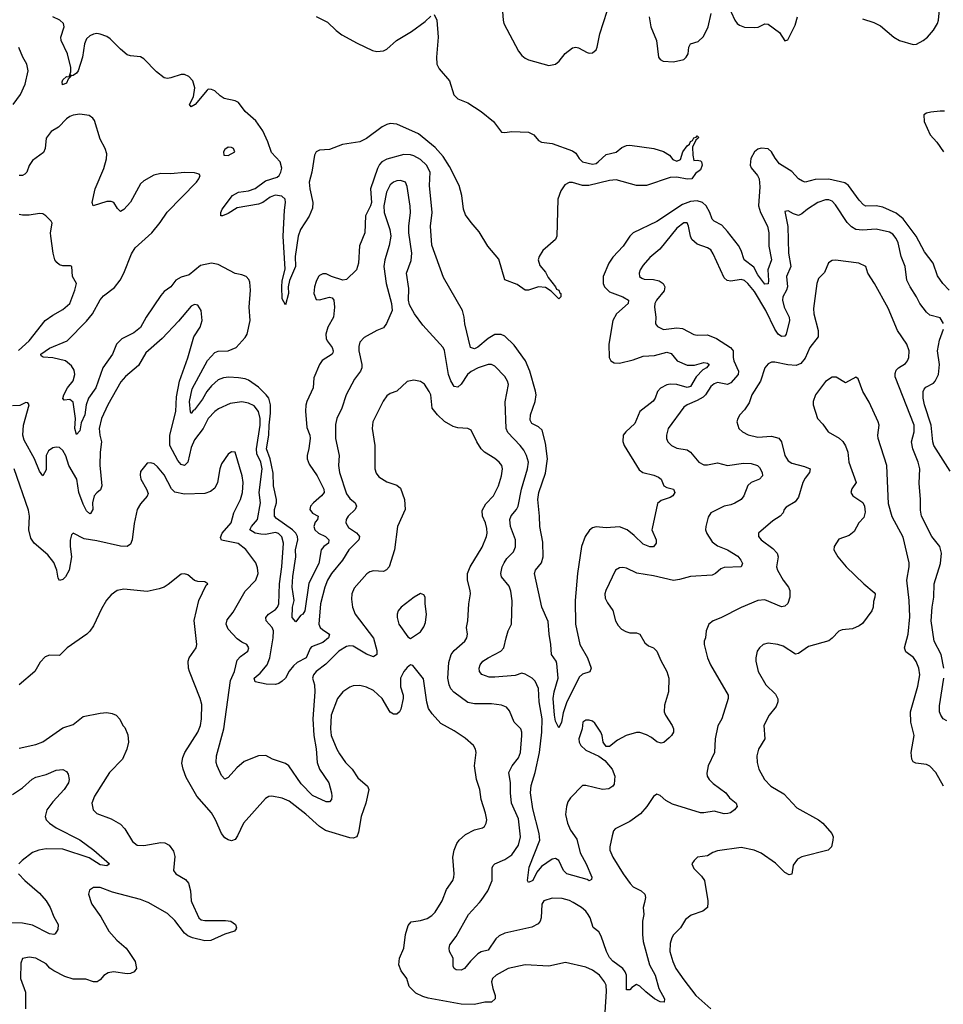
# Model space of a CAD drawing. Header units: inches. Extents: x 1552611 to 1694776, y 811966 to 917215.
# Tile 433 of 549: x 1642473 to 1647949, y 879397 to 885233. Entities that reach past the tile are written whole.
import ezdxf

# ---------------------------------------------------------------- set-up
doc = ezdxf.new("R2010")
doc.units = ezdxf.units.IN
doc.header["$MEASUREMENT"] = 0
doc.layers.add('B6847', color=7, linetype='Continuous')
doc.layers.add('B6848', color=7, linetype='Continuous')

msp = doc.modelspace()

# ---------------------------------------------------------------- linework, layer by layer
at = {"layer": 'B6847', "color": 5}
for points, elevation in [([(1642636.3, 880000), (1642654.7, 879970), (1642676.2, 879916.2), (1642701.6, 879870), (1642698.7, 879841.3), (1642684.4, 879815.6), (1642676, 879810), (1642650, 879814.3), (1642550, 879865.4), (1642490, 879877.5), (1642370, 879880.8)], 960), ([(1642897.3, 880000), (1642900.4, 879990), (1642954.9, 879914.9), (1643000.9, 879830), (1643050, 879776.5), (1643103.6, 879730), (1643119, 879710), (1643157.4, 879650), (1643164.9, 879610), (1643152.4, 879590), (1643130, 879579.7), (1643110, 879577.2), (1643030, 879588.7), (1642997.2, 879582.8), (1642971.9, 879568.1), (1642950, 879541.6), (1642933.4, 879530), (1642910.3, 879529.7), (1642865.3, 879545.3), (1642790, 879546.6), (1642741.8, 879561.8), (1642675, 879595), (1642652, 879612), (1642630, 879636.3), (1642570, 879669.6), (1642530, 879676.2), (1642490.8, 879669.2), (1642479.8, 879640.2), (1642478.4, 879550), (1642508.5, 879468.5), (1642507.9, 879370)], 980), ([(1643494, 880000), (1643536.1, 879910), (1643550, 879898.2), (1643570, 879893.5), (1643694, 879894), (1643724.7, 879890), (1643753.4, 879870), (1643759.1, 879850), (1643756.1, 879843.9), (1643746, 879830), (1643690, 879812.8), (1643605.6, 879774.4), (1643570, 879773.2), (1643497, 879790), (1643470, 879802.4), (1643450, 879818.2), (1643393.2, 879893.2), (1643350, 879935.3), (1643234.6, 880000)], 980), ([(1645944.5, 879350), (1645952.6, 879472.6), (1645949.8, 879509.8), (1645940.9, 879530), (1645910, 879569.7), (1645870, 879599.7), (1645830, 879617.2), (1645710, 879644), (1645610, 879622.8), (1645470, 879630.8), (1645370, 879609.6), (1645298.8, 879570), (1645276, 879550), (1645271, 879530), (1645278, 879490), (1645291.3, 879450), (1645292, 879430), (1645269.6, 879409.6), (1645230, 879409.6), (1645170, 879396.8), (1645090, 879398.7), (1644894, 879434), (1644862.9, 879442.9), (1644822.6, 879462.6), (1644783.1, 879503.1), (1644768.4, 879550), (1644734.8, 879594.8), (1644721.7, 879630), (1644725.4, 879670), (1644750.9, 879730), (1644760.3, 879810), (1644776.4, 879863.6), (1644794.9, 879885.1), (1644850, 879893.6), (1644890, 879905.2), (1644917.5, 879922.5), (1644937.1, 879942.9), (1644971.5, 880000)], 980), ([(1645574.8, 880000), (1645569, 879990), (1645565.3, 879910), (1645559.5, 879890), (1645547, 879873), (1645510, 879853.7), (1645350, 879819.2), (1645316.4, 879803.6), (1645295.6, 879784.4), (1645250, 879718.5), (1645210, 879707.9), (1645190, 879696.5), (1645146.4, 879653.6), (1645110, 879609.7), (1645090, 879598.9), (1645061.3, 879601.3), (1645049.7, 879609.7), (1645043.5, 879623.5), (1645042.9, 879670), (1645021.6, 879710), (1645018.7, 879730), (1645024.2, 879750), (1645060.5, 879799.5), (1645135, 879930), (1645198.5, 880000)], 960), ([(1646177.1, 880000), (1646170.2, 879970), (1646173.4, 879930), (1646166.2, 879890), (1646165.6, 879810), (1646170.1, 879770), (1646207.5, 879630), (1646240.2, 879570), (1646262.8, 879490), (1646295.6, 879430), (1646294, 879410), (1646270, 879411), (1646236.1, 879430), (1646184.5, 879470), (1646150, 879504.2), (1646130, 879514.6), (1646102.9, 879497.1), (1646090, 879482.6), (1646070, 879482), (1646069.9, 879569.9), (1646063.5, 879590), (1646048.3, 879608.3), (1645990, 879652), (1645970, 879673.7), (1645951.4, 879710), (1645920.8, 879800.8), (1645906.1, 879826.1), (1645872.9, 879852.9), (1645855, 879910), (1645844, 879930), (1645828.7, 879950), (1645804.4, 879970), (1645754, 880000)], 960), ([(1646552.9, 880000), (1646550.4, 879970), (1646524, 879950), (1646454.6, 879925.4), (1646420.3, 879899.7), (1646390.4, 879849.6), (1646350, 879809.2), (1646339.3, 879790), (1646330, 879758), (1646328.1, 879710), (1646346, 879650), (1646363.6, 879610), (1646410, 879542), (1646482.6, 879450), (1646570, 879369.4)], 980)]:
    msp.add_lwpolyline(points, dxfattribs=dict(at, elevation=elevation))
at = {"layer": 'B6848', "color": 5}
for points, elevation in [([(1645332.6, 885330), (1645338.6, 885230), (1645343.9, 885210), (1645430, 885045.7), (1645450, 885020.3), (1645470, 885004.2), (1645490, 884995.6), (1645610, 884962), (1645650, 884970.3), (1645672, 884988), (1645707.3, 885032.7), (1645750, 885066), (1645770, 885070.2), (1645786.5, 885066.5), (1645838.3, 885038.3), (1645850, 885034.2), (1645870, 885036.9), (1645890, 885055.3), (1645896.9, 885070), (1645913.2, 885150), (1645956.7, 885283.2)], 920), ([(1646205.3, 885250), (1646215, 885190), (1646249.4, 885110), (1646260.4, 885010), (1646270, 884996.3), (1646287.7, 884987.7), (1646350, 884983.1), (1646410, 884997.4), (1646424.7, 885010), (1646436.5, 885030), (1646441.2, 885070), (1646449.7, 885090), (1646496.1, 885103.9), (1646526.7, 885133.3), (1646555.4, 885190), (1646572.4, 885270)], 920), ([(1646670, 885324.9), (1646713.5, 885230), (1646726.7, 885210), (1646739.8, 885199.8), (1646769.6, 885189.6), (1646830, 885186.1), (1646850.5, 885189.5), (1646890, 885207.7), (1646910, 885207.2), (1646977.4, 885157.4), (1647010, 885108), (1647027.2, 885112.8), (1647070, 885200.7), (1647084.4, 885250)], 920), ([(1647470, 885237.8), (1647536.7, 885216.7), (1647576.9, 885196.9), (1647656.5, 885130), (1647689.7, 885109.7), (1647770, 885085.1), (1647790, 885087.2), (1647830.4, 885109.6), (1647854.8, 885130), (1647890, 885170.2), (1647915, 885210), (1647920.9, 885230), (1647927.9, 885312.1)], 920), ([(1644930, 885262.8), (1644945.7, 885230), (1644955.2, 885130), (1644944.3, 885010), (1644946.5, 884970), (1644960.9, 884940.9), (1645021.2, 884870), (1645046.9, 884786.9), (1645070, 884764.2), (1645130, 884740.2), (1645210, 884688.6), (1645283, 884630), (1645330, 884566.6), (1645350, 884564.5), (1645390.1, 884570.1), (1645490, 884565.9), (1645521.3, 884550), (1645550, 884517.4), (1645566.6, 884506.6), (1645630, 884499.4), (1645750, 884454.9), (1645770, 884442.4), (1645789.5, 884409.5), (1645810, 884391.4), (1645870, 884376.9), (1645890, 884380.9), (1645903.6, 884390), (1645950, 884433.4), (1646010, 884448), (1646044, 884476), (1646070, 884487.7), (1646090, 884490.2), (1646232, 884470), (1646290, 884452.7), (1646324.7, 884430), (1646344.5, 884404.5), (1646370, 884394.8), (1646390, 884404.9), (1646404, 884450), (1646430, 884485.5), (1646443.8, 884496.2), (1646450, 884510.4), (1646462.5, 884517.5), (1646470, 884532.7), (1646483.7, 884536.3), (1646490, 884544.7), (1646497.3, 884537.3), (1646496.3, 884530), (1646481.6, 884518.4), (1646461.7, 884478.3), (1646463.1, 884430), (1646470, 884398), (1646490, 884401), (1646510, 884396), (1646516, 884390), (1646518.8, 884370), (1646510, 884344), (1646479.6, 884320.4), (1646458, 884290), (1646430, 884287.4), (1646370, 884299.6), (1646330, 884297.6), (1646190, 884249.6), (1646130, 884249.7), (1646010, 884284), (1645970, 884280.4), (1645846.8, 884250), (1645809.6, 884249.6), (1645750, 884268.7), (1645730, 884268.5), (1645705.8, 884254.2), (1645681.6, 884218.4), (1645664.1, 884170), (1645656.8, 883950), (1645649.2, 883930), (1645575.4, 883864.6), (1645553, 883830), (1645547.9, 883810), (1645556.9, 883776.9), (1645590, 883736.4), (1645605.7, 883705.7), (1645650.8, 883650), (1645656, 883636), (1645670, 883630.8), (1645674.8, 883614.8), (1645682, 883610), (1645682, 883590), (1645670, 883578), (1645624.7, 883624.7), (1645590, 883645.2), (1645550, 883649.2), (1645490, 883629.2), (1645470, 883629.4), (1645422.5, 883662.5), (1645350, 883691.8), (1645314.5, 883814.5), (1645247.7, 883890), (1645196.5, 883976.5), (1645149.8, 884030), (1645117.2, 884077.2), (1645105.3, 884110), (1645094.1, 884190), (1645079, 884250), (1645022.1, 884362.1), (1644982.9, 884422.9), (1644935.8, 884475.8), (1644837, 884557), (1644710, 884613.8), (1644670, 884617.6), (1644650, 884611.4), (1644622.4, 884597.6), (1644530, 884528.4), (1644490, 884508.4), (1644387.5, 884492.5), (1644310, 884464.2), (1644250, 884459.3), (1644230, 884449.6), (1644220.7, 884430), (1644205.5, 884330), (1644190.1, 884270), (1644192.8, 884230), (1644211.3, 884150), (1644210, 884115.1), (1644190, 884067.9), (1644137.5, 883990), (1644124.2, 883950), (1644105.8, 883830), (1644109, 883770), (1644073.6, 883686.4), (1644065.3, 883650), (1644066.4, 883610), (1644050, 883542), (1644030, 883578), (1644026.8, 883650), (1644030, 883684.7), (1644046.2, 883753.8), (1644036.2, 883950), (1644043.6, 884103.6), (1644049.9, 884150), (1644046.6, 884170), (1644026.6, 884186.6), (1643987.1, 884192.9), (1643958.2, 884181.8), (1643914.1, 884150), (1643890, 884139.5), (1643762.3, 884117.7), (1643710, 884084.7), (1643676, 884070), (1643665.2, 884070), (1643665.7, 884090), (1643674.3, 884110), (1643734.2, 884190), (1643770, 884211), (1643830, 884218.8), (1643870, 884233.4), (1643930, 884278.2), (1643999.7, 884300.3), (1644010.9, 884309.1), (1644022.3, 884330), (1644026.7, 884353.3), (1644017.3, 884390), (1643966.4, 884446.4), (1643944.9, 884510), (1643914.8, 884574.8), (1643873.9, 884633.9), (1643809.3, 884689.3), (1643770, 884741.8), (1643750, 884752.6), (1643685.6, 884765.6), (1643661.3, 884781.3), (1643630, 884810.9), (1643610, 884819.3), (1643590, 884820.3), (1643584, 884816), (1643513.2, 884730), (1643490, 884717.4), (1643480.4, 884730), (1643504.4, 884775.6), (1643512.3, 884830), (1643499.1, 884870), (1643475.9, 884895.9), (1643450, 884908.6), (1643430, 884907.9), (1643370, 884887.4), (1643350, 884884.7), (1643330, 884888.3), (1643284, 884924), (1643210, 885000.5), (1643190, 885013), (1643130, 885017.8), (1643110, 885025.3), (1643070, 885058.5), (1643010, 885118.7), (1642990, 885133), (1642950, 885147.4), (1642930, 885150.6), (1642910, 885147), (1642890, 885137), (1642870, 885119.3), (1642856.6, 885090), (1642845.3, 885010), (1642819.6, 884930), (1642810, 884916.8), (1642790, 884902.4), (1642781.1, 884901.1), (1642771.3, 884908.7), (1642774.8, 884894.8), (1642760.3, 884879.7), (1642750, 884856.8), (1642726.7, 884846.7), (1642725.2, 884865.2), (1642730, 884876.9), (1642750, 884896.3), (1642766.3, 884893.7), (1642776, 884924), (1642777.1, 884950), (1642756.7, 885030), (1642720.1, 885110), (1642718.2, 885130), (1642737.4, 885190), (1642734, 885210), (1642710.8, 885230), (1642670.2, 885250.2)], 880), ([(1644230, 885252), (1644298.2, 885218.2), (1644350, 885168), (1644384.1, 885144.1), (1644474.2, 885094.2), (1644565.5, 885050), (1644590, 885044.1), (1644630, 885047.8), (1644650, 885058.4), (1644707.2, 885110), (1644796.5, 885163.5), (1644877.2, 885222.8), (1644910, 885253)], 880), ([(1642434.5, 884730), (1642478.2, 884790), (1642505.3, 884850), (1642523.2, 884930), (1642515.3, 884970), (1642492, 885010), (1642468.2, 885068.2)], 920), ([(1647956, 884690), (1647930, 884691.5), (1647875.4, 884684.6), (1647850, 884679.6), (1647834, 884670), (1647836.4, 884630), (1647870.3, 884550.3), (1647910, 884507.7), (1647950.4, 884450)], 920), ([(1647983.1, 883630), (1647945.3, 883670), (1647914.5, 883714.5), (1647888.7, 883790), (1647837.6, 883857.6), (1647788.7, 883950), (1647710, 884053.1), (1647670, 884086.1), (1647590, 884121.7), (1647550, 884129.9), (1647490, 884127.9), (1647475, 884135), (1647450, 884162.5), (1647387.2, 884250), (1647365.4, 884265.4), (1647270, 884287.9), (1647190, 884284.9), (1647130, 884270.6), (1647115, 884275), (1647089.9, 884289.9), (1647050, 884332.6), (1646978.5, 884378.5), (1646951.8, 884411.8), (1646930.6, 884450.6), (1646910, 884468.3), (1646870, 884472.4), (1646850, 884465.1), (1646830, 884449.7), (1646808.1, 884410), (1646804.2, 884370), (1646810, 884355.5), (1646847.4, 884310), (1646857.4, 884290), (1646861.8, 884241.8), (1646853.1, 884130), (1646865.1, 884090), (1646906, 884010), (1646915.5, 883970), (1646914.4, 883890), (1646929.6, 883810), (1646908.6, 883750), (1646912.9, 883687.1), (1646910, 883666.6), (1646890, 883665.3), (1646850, 883720.5), (1646825.3, 883765.3), (1646768.7, 883808.7), (1646750, 883865.1), (1646734.2, 883894.2), (1646670, 883978), (1646635.1, 884015.1), (1646590, 884038.6), (1646577.7, 884050), (1646565.5, 884090), (1646543.2, 884130), (1646520.9, 884150), (1646490, 884159.5), (1646450, 884155.4), (1646402.8, 884137.2), (1646250, 884037), (1646110.9, 883969.1), (1646091, 883949), (1646051.5, 883890), (1645990, 883825.7), (1645966.5, 883790), (1645932.7, 883710), (1645931.6, 883670), (1645939.8, 883650), (1645970, 883620.7), (1646048.9, 883590), (1646082, 883570), (1646080.7, 883550), (1646010.9, 883490), (1645989.6, 883450), (1645966.7, 883310), (1645968.2, 883230), (1645978.4, 883210), (1645998.6, 883198.6), (1646030, 883197.5), (1646110, 883216.8), (1646170, 883238.4), (1646236.7, 883243.3), (1646310, 883262.6), (1646335, 883255), (1646371.3, 883211.3), (1646430, 883185.7), (1646473.8, 883186.2), (1646530, 883201.1), (1646550, 883198), (1646560.3, 883190), (1646544.6, 883170), (1646522.7, 883157.3), (1646483.3, 883116.7), (1646450, 883059.5), (1646430, 883053.3), (1646370, 883070.5), (1646330, 883073.2), (1646310, 883069.2), (1646271.7, 883048.3), (1646255.4, 883030), (1646241.4, 882990), (1646228.2, 882971.8), (1646149.7, 882910.3), (1646120.5, 882839.5), (1646066.5, 882790), (1646051.4, 882770), (1646048.1, 882731.9), (1646056.5, 882710), (1646145.5, 882565.5), (1646168.4, 882548.4), (1646233.5, 882533.5), (1646261.1, 882521.1), (1646275.8, 882510), (1646292.7, 882470), (1646310, 882459.6), (1646350, 882450.4), (1646357.3, 882430), (1646346, 882410), (1646330, 882400.7), (1646275.9, 882384.1), (1646255.3, 882364.7), (1646222.2, 882217.8), (1646221.5, 882210), (1646246.3, 882150), (1646245.7, 882130), (1646231, 882109), (1646210, 882107.9), (1646170, 882124.4), (1646116.6, 882176.6), (1646074.5, 882210), (1646030, 882227.6), (1645950, 882220.2), (1645890, 882226.6), (1645870, 882220.3), (1645852.3, 882207.7), (1645826, 882170), (1645804.2, 882110), (1645780.3, 881950), (1645767.3, 881790), (1645769, 881650), (1645794.3, 881530), (1645840.2, 881450), (1645862, 881390), (1645852.6, 881367.4), (1645810, 881354.2), (1645790, 881336.3), (1645715.9, 881184), (1645694.5, 881125.5), (1645684.7, 881070), (1645670, 881035.1), (1645650, 881075.1), (1645643.1, 881110), (1645636.7, 881210), (1645641.3, 881250), (1645664.9, 881330), (1645657.7, 881417.7), (1645654.5, 881430), (1645625.4, 881470), (1645623.1, 881530), (1645612.3, 881590), (1645605.8, 881665.8), (1645568.8, 881750), (1645525.1, 881950), (1645532.1, 881970), (1645566.6, 882013.4), (1645576.2, 882050), (1645575.7, 882135.7), (1645557.5, 882230), (1645555.8, 882290), (1645544.8, 882390), (1645550.4, 882430), (1645590, 882544.9), (1645602.2, 882630), (1645590, 882723.7), (1645570, 882800.5), (1645550, 882820.3), (1645510, 882839.8), (1645499.7, 882859.7), (1645500.7, 882890), (1645530, 882970.8), (1645534.5, 883010), (1645530.5, 883030.5), (1645498, 883150), (1645471.5, 883211.5), (1645404, 883304), (1645350, 883357.1), (1645327.7, 883367.7), (1645290, 883366.3), (1645250, 883343), (1645190, 883291.4), (1645170, 883282.9), (1645146.6, 883290), (1645112.6, 883430), (1645109, 883470), (1645098.8, 883510), (1644985.7, 883705.7), (1644916.7, 883896.7), (1644909.3, 884009.3), (1644918.5, 884090), (1644903.2, 884250), (1644906, 884330), (1644884.7, 884370), (1644850, 884404.1), (1644810, 884426.9), (1644790, 884432.4), (1644750, 884433.7), (1644650, 884406.2), (1644620.8, 884390), (1644606, 884374), (1644593.8, 884350), (1644553.8, 884230), (1644558.9, 884150), (1644553.5, 884130), (1644524, 884070), (1644519, 883970), (1644487.2, 883892.8), (1644481.6, 883790), (1644470.2, 883749.8), (1644410, 883694), (1644390, 883688.7), (1644322, 883710), (1644290, 883726), (1644270, 883725.7), (1644250, 883716.8), (1644245.1, 883710), (1644230, 883682), (1644220.4, 883650), (1644217.4, 883610), (1644230, 883574), (1644250, 883571.7), (1644310, 883588), (1644324.9, 883584.9), (1644335.5, 883570), (1644340.3, 883530), (1644332.8, 883470), (1644300.8, 883410), (1644287.3, 883370), (1644290, 883343.8), (1644295.4, 883330), (1644325.5, 883290), (1644332.6, 883270), (1644330, 883259.3), (1644326.5, 883250), (1644266.8, 883213.2), (1644250.2, 883190), (1644216.9, 883110), (1644213.1, 883050), (1644176.5, 882970), (1644170, 882948.7), (1644167.2, 882912.8), (1644176.2, 882816.2), (1644193.8, 882770), (1644195.7, 882750), (1644188.2, 882691.8), (1644177.1, 882650), (1644177.9, 882630), (1644190, 882597.8), (1644236.9, 882530), (1644276.2, 882450), (1644279.1, 882430), (1644262, 882410), (1644214.5, 882370), (1644198.1, 882350), (1644192.8, 882330), (1644210, 882308.1), (1644242.4, 882290), (1644239.6, 882270), (1644225.6, 882254.4), (1644217.1, 882230), (1644223.2, 882210), (1644244.5, 882190), (1644287.2, 882170), (1644306.3, 882150), (1644304.2, 882130), (1644276.2, 882110), (1644260.5, 882090), (1644247.2, 882010), (1644186.8, 881893.2), (1644162.8, 881730), (1644151.3, 881710), (1644138.4, 881701.6), (1644110, 881664.5), (1644088.3, 881690), (1644091.3, 881750), (1644100.7, 881790), (1644088.8, 881870), (1644092.1, 881932.1), (1644110.2, 882049.8), (1644109.1, 882090), (1644121.5, 882150), (1644120.4, 882170), (1644110.2, 882190.2), (1644089.9, 882210), (1643996.5, 882276.5), (1643983.8, 882290), (1643983, 882330), (1643995.9, 882370), (1643996.5, 882390), (1643978, 882470), (1643975.1, 882544.9), (1643966.8, 882593.2), (1643958.7, 882630), (1643936, 882690), (1643949.7, 882770.3), (1643951.5, 882830), (1643961.1, 882901.1), (1643959.4, 882950), (1643949.6, 882990), (1643935.4, 883010), (1643890, 883054.2), (1643830, 883096.1), (1643810, 883104.6), (1643770.4, 883110.4), (1643713.3, 883113.3), (1643681.3, 883110), (1643650, 883098.6), (1643610, 883062.3), (1643583, 883030), (1643557, 882983), (1643510, 882921.2), (1643502.5, 882917.5), (1643490, 882898.4), (1643486.7, 882906.7), (1643480.1, 882970), (1643495.9, 883044.1), (1643586.9, 883213.1), (1643630, 883259.8), (1643650, 883267.4), (1643710, 883269.6), (1643757.6, 883290), (1643810.6, 883349.4), (1643822, 883370), (1643839, 883450), (1643833.9, 883530), (1643842.2, 883630), (1643837.3, 883677.3), (1643832.2, 883692.2), (1643816.9, 883710), (1643790, 883721), (1643750, 883728.3), (1643650, 883782.2), (1643610, 883789.8), (1643544.9, 883775.1), (1643478.7, 883721.3), (1643430, 883706), (1643398.9, 883690), (1643369.2, 883650), (1643330, 883621), (1643310, 883598.5), (1643224.1, 883470), (1643190, 883409.1), (1643150, 883376.4), (1643078.2, 883341.8), (1643047, 883310), (1643023.8, 883250), (1642966.7, 883170), (1642924.2, 883050), (1642881.5, 882990), (1642867.3, 882950), (1642858.6, 882890), (1642837, 882843), (1642830, 882795.1), (1642810, 882773.6), (1642799.8, 882810), (1642803.6, 882870), (1642790, 882965.1), (1642770, 882980.9), (1642737.2, 882977.2), (1642728.4, 882988.4), (1642734.7, 883010), (1642757.2, 883050), (1642790, 883093.4), (1642799.7, 883130), (1642796.6, 883156.6), (1642780.7, 883180.7), (1642745.1, 883210), (1642670, 883228.1), (1642613.2, 883233.2), (1642600.8, 883240.8), (1642599.2, 883250), (1642650, 883286.3), (1642754.8, 883330), (1642870, 883445.2), (1642904.4, 883490), (1642950, 883573.2), (1642970, 883595.4), (1643034.7, 883645.3), (1643069.9, 883690), (1643091, 883730), (1643135.2, 883844.8), (1643158.7, 883881.3), (1643257.2, 883970), (1643306.4, 884030), (1643348, 884092), (1643520.7, 884270), (1643536.2, 884290), (1643542.7, 884310), (1643537.2, 884317.2), (1643510, 884325.6), (1643450, 884326.6), (1643370, 884318.7), (1643310, 884322.3), (1643267.7, 884312.3), (1643210, 884278.2), (1643190, 884259.7), (1643130, 884152.1), (1643090, 884107.2), (1643070, 884096.9), (1643053.7, 884113.7), (1643031.1, 884150), (1643015.7, 884155.7), (1642990, 884154.6), (1642909.7, 884129.7), (1642902.2, 884150), (1642921, 884230), (1642971.2, 884350), (1642988.2, 884408.2), (1642990, 884438), (1642979.7, 884470), (1642950, 884525.2), (1642916.2, 884636.2), (1642906, 884650), (1642884.4, 884664.4), (1642830, 884673.5), (1642790, 884667.6), (1642770, 884658.5), (1642750, 884644.7), (1642704, 884596), (1642660.9, 884570), (1642630.3, 884530), (1642625.2, 884470), (1642614.1, 884445.9), (1642550, 884397.6), (1642530, 884369.6), (1642514.7, 884330), (1642503.5, 884316.5), (1642490, 884309), (1642470.2, 884309.8)], 920), ([(1647950, 883433.2), (1647930, 883465.6), (1647870, 883482.6), (1647850, 883499.7), (1647810.6, 883550.6), (1647790.8, 883590), (1647751.5, 883650), (1647732.7, 883690), (1647723.1, 883770), (1647699.1, 883830), (1647681.6, 883910), (1647670, 883936.9), (1647650, 883962.4), (1647630, 883973.5), (1647550, 883990.7), (1647470, 883985.2), (1647429.9, 883989.9), (1647404.8, 884004.8), (1647379.4, 884030), (1647310, 884136.4), (1647290, 884157.7), (1647270, 884166.2), (1647250, 884165.3), (1647205.3, 884150), (1647143.7, 884110), (1647110, 884082), (1647090, 884072.8), (1647061.4, 884081.4), (1647030, 884100.7), (1647010, 884095.3), (1647026.6, 884006.6), (1647030.2, 883849.8), (1647044.7, 883770), (1647019.2, 883710), (1647025.1, 883650), (1647019.5, 883630), (1646997.4, 883590), (1646995.1, 883570), (1647005.6, 883530), (1647034.2, 883470), (1647036.6, 883450), (1647016.9, 883370), (1647010, 883357.6), (1646990, 883355.1), (1646969.9, 883369.9), (1646950, 883399.3), (1646896.4, 883510), (1646830, 883621.4), (1646790, 883669), (1646770, 883686.3), (1646750, 883692.8), (1646690, 883682.7), (1646667.8, 883687.8), (1646650, 883702.3), (1646585.2, 883845.2), (1646570, 883868), (1646550, 883880.3), (1646490, 883902), (1646458.9, 883930), (1646450.6, 883950), (1646439.3, 884010), (1646430, 884029.6), (1646410, 884029.7), (1646370, 883998.2), (1646268, 883872), (1646210, 883824.2), (1646170, 883778.7), (1646151.8, 883750), (1646146.5, 883730), (1646148.8, 883710), (1646160.8, 883700.8), (1646174.6, 883694.6), (1646230, 883692.2), (1646265.1, 883685.1), (1646287.6, 883670), (1646298.6, 883650), (1646294.3, 883625.7), (1646249, 883570), (1646239.6, 883550), (1646236.5, 883530), (1646243.7, 883470), (1646243, 883430), (1646253.7, 883413.7), (1646290, 883396.5), (1646370, 883405.7), (1646402.7, 883402.7), (1646470, 883367.2), (1646490, 883362.6), (1646550, 883364.9), (1646604.3, 883344.3), (1646687.9, 883290), (1646698.1, 883278.1), (1646703.2, 883270), (1646702.8, 883230), (1646707.5, 883210), (1646734, 883150), (1646733.6, 883130), (1646690, 883080.5), (1646670, 883071.1), (1646610, 883081.8), (1646590, 883075.3), (1646570, 883058.7), (1646539.1, 883010), (1646524.6, 882995.4), (1646490, 882975), (1646430.4, 882950), (1646410, 882935.4), (1646318.4, 882810), (1646308.2, 882770), (1646308.2, 882750), (1646315.5, 882730), (1646337.3, 882710), (1646370, 882694), (1646430, 882683.7), (1646450, 882670.3), (1646500.3, 882610), (1646530, 882594), (1646550, 882593.8), (1646610, 882605.8), (1646670.2, 882590.2), (1646764.3, 882604.3), (1646810, 882602.7), (1646846.4, 882590), (1646858.6, 882578.6), (1646875.9, 882550), (1646876.5, 882530), (1646858.4, 882510), (1646810.1, 882489.9), (1646790, 882472.1), (1646766.2, 882410), (1646750, 882389.9), (1646713.3, 882366.8), (1646690, 882357.5), (1646648.8, 882350), (1646570.3, 882309.7), (1646555.6, 882284.4), (1646542, 882230), (1646539.5, 882210), (1646547.2, 882187.2), (1646578.2, 882138.2), (1646610, 882114.9), (1646670.4, 882090), (1646730, 882053.6), (1646748.9, 882030), (1646757.6, 882010), (1646751, 881990), (1646650, 881985.5), (1646630, 881977.8), (1646598.7, 881950), (1646578.8, 881941.2), (1646450, 881933.5), (1646385.7, 881914.3), (1646350.2, 881909.8), (1646230, 881936.5), (1646132.2, 881952.2), (1646070, 881982.9), (1646050, 881987), (1646030, 881984.5), (1646004.9, 881970), (1645948.2, 881850), (1645942.4, 881830), (1645944.9, 881804.9), (1645957.3, 881777.3), (1645990, 881731), (1646004.9, 881670), (1646021.3, 881641.3), (1646041.3, 881621.3), (1646066.7, 881606.7), (1646090, 881599.3), (1646130, 881598), (1646150, 881590.4), (1646179, 881539), (1646202.1, 881522.1), (1646230.4, 881510), (1646251.5, 881490), (1646274.2, 881434.2), (1646310, 881370.5), (1646321.1, 881330), (1646320.3, 881250), (1646295.5, 881170), (1646293.6, 881130), (1646301.3, 881110), (1646341.3, 881050), (1646349.1, 881030), (1646348.8, 881010), (1646338.4, 880990), (1646324.5, 880975.5), (1646291.4, 880948.6), (1646275.6, 880944.4), (1646250, 880952.6), (1646218.3, 880978.3), (1646190, 880994.2), (1646150, 881008.3), (1646130, 881008.2), (1646069.4, 880990.6), (1646017.8, 880962.2), (1645970, 880925.2), (1645950, 880925.2), (1645932.7, 880950), (1645927, 880990), (1645919.5, 881010), (1645883.2, 881063.2), (1645870, 881075.3), (1645850, 881082), (1645830, 881082), (1645811, 881069), (1645807, 881030), (1645789.1, 880970), (1645790.4, 880950), (1645799.5, 880930), (1645830, 880903.7), (1645907.4, 880867.4), (1645942.4, 880842.4), (1645985.3, 880790), (1646001.6, 880750), (1645997.3, 880702.7), (1645990, 880689.3), (1645966.4, 880673.6), (1645928, 880670), (1645830, 880694.3), (1645810, 880693.3), (1645738.7, 880621.3), (1645723.3, 880596.7), (1645714.6, 880570), (1645710, 880522), (1645720.2, 880470), (1645739.2, 880430), (1645775.7, 880375.7), (1645795.8, 880295.7), (1645832.3, 880230), (1645864.4, 880150), (1645863.5, 880136.5), (1645850, 880128.5), (1645836.8, 880136.8), (1645717, 880170), (1645696.9, 880190), (1645670, 880249.7), (1645650, 880261.5), (1645630, 880257.2), (1645566.6, 880213.4), (1645539.7, 880180.3), (1645515.5, 880130), (1645490, 880118.7), (1645483.5, 880130), (1645493.3, 880210), (1645556.3, 880370), (1645553, 880410), (1645514.8, 880554.8), (1645501.3, 880650), (1645506.1, 880693.9), (1645529.9, 880770), (1645554.1, 880890), (1645569.5, 881010), (1645571.7, 881090), (1645553.5, 881190), (1645549.1, 881269.1), (1645530, 881311.6), (1645511.6, 881330), (1645470, 881353.5), (1645450, 881359.1), (1645410, 881345.8), (1645290, 881335.6), (1645256.8, 881336.8), (1645212.4, 881352.4), (1645199.6, 881370), (1645198, 881390), (1645203, 881410), (1645218.9, 881430), (1645250, 881451.1), (1645325.1, 881490), (1645343.6, 881510), (1645356.4, 881570), (1645369.8, 881610.2), (1645389.6, 881650), (1645392.1, 881787.9), (1645385.1, 881845.1), (1645374.5, 881874.5), (1645329.9, 881929.9), (1645325.7, 881950), (1645334.5, 881990), (1645345.8, 882014.2), (1645361.6, 882038.4), (1645400.2, 882079.8), (1645412, 882108), (1645412.1, 882150), (1645383.7, 882230), (1645379.9, 882270), (1645387.9, 882292.1), (1645419.3, 882330), (1645428.2, 882350), (1645449.2, 882450), (1645484.7, 882570), (1645489.2, 882610), (1645478.4, 882650), (1645461.2, 882681.2), (1645439.8, 882710), (1645366.5, 882786.5), (1645357.3, 882810), (1645351.4, 882968.6), (1645370.7, 883070), (1645365.6, 883090), (1645350, 883117.4), (1645290, 883178.5), (1645270, 883188.7), (1645249.8, 883189.8), (1645190.4, 883170), (1645150, 883147.2), (1645128.5, 883130), (1645090, 883073.3), (1645070, 883054.5), (1645050, 883058.3), (1645030, 883092.4), (1645016.1, 883130), (1644992, 883272), (1644984.4, 883290), (1644862.4, 883422.4), (1644813, 883490), (1644783.6, 883543.6), (1644779.2, 883570), (1644779.5, 883639.5), (1644766.9, 883730), (1644793.7, 883806.3), (1644798.5, 883850), (1644780.2, 883970), (1644780.2, 884010), (1644789.9, 884090), (1644787.8, 884127.8), (1644770, 884244), (1644759.7, 884270), (1644730, 884280.2), (1644710, 884277.3), (1644690, 884270.6), (1644670, 884254.6), (1644648.2, 884210), (1644632, 884130), (1644634.2, 884090), (1644667.7, 883990), (1644673.6, 883950), (1644664.7, 883895.3), (1644637.3, 883810), (1644632.5, 883770), (1644645.8, 883670), (1644677.4, 883550), (1644682, 883510), (1644647, 883433), (1644630, 883406), (1644590, 883391.5), (1644516.4, 883350), (1644490, 883320.9), (1644483.5, 883296.5), (1644483.5, 883270), (1644502.2, 883190), (1644502, 883170), (1644494, 883150), (1644457.8, 883102.2), (1644409.3, 883010), (1644383.5, 882930), (1644354.2, 882870), (1644345.9, 882834.1), (1644346.2, 882750), (1644367.5, 882650), (1644363.5, 882590), (1644368.6, 882550), (1644410, 882422), (1644430, 882395.6), (1644461.3, 882370), (1644470.4, 882350), (1644462.8, 882330), (1644421.5, 882290), (1644409, 882270), (1644407.4, 882250), (1644422.8, 882222.8), (1644470, 882192.4), (1644480.3, 882180.3), (1644487.8, 882170), (1644484, 882150), (1644424.2, 882090), (1644387.3, 882030), (1644321.9, 881950), (1644297.9, 881910), (1644283.3, 881870), (1644256.3, 881770), (1644246.5, 881650), (1644255.6, 881630), (1644270, 881615.6), (1644310.4, 881590), (1644304, 881570), (1644270, 881542), (1644204, 881516), (1644194.8, 881505.2), (1644171.7, 881450), (1644117.6, 881422.4), (1644096, 881404), (1644070, 881370.6), (1644049.2, 881330.8), (1644030, 881311.4), (1644010, 881298.6), (1643990, 881292.8), (1643934.8, 881294.8), (1643870, 881309.2), (1643862.9, 881330), (1643899.7, 881360.3), (1643939.9, 881410), (1643956.1, 881450), (1643976.1, 881570), (1643977.2, 881610), (1643970.4, 881630.4), (1643935.3, 881670), (1643932.1, 881690), (1643948.5, 881710), (1643990, 881736.2), (1644001.5, 881750), (1644009.1, 881770), (1644012.8, 881890), (1644028.1, 881990), (1644036.4, 882130), (1644027.7, 882167.7), (1644008, 882188), (1643990, 882193.5), (1643930, 882182.3), (1643903.7, 882183.7), (1643869.7, 882190), (1643838.5, 882210), (1643847.4, 882230), (1643882.8, 882270), (1643901.5, 882370), (1643893.8, 882430), (1643910.3, 882570), (1643902.9, 882610), (1643879.8, 882659.8), (1643876.4, 882690), (1643899.6, 882830), (1643898.4, 882870), (1643890, 882911.1), (1643863.4, 882943.4), (1643830, 882959.3), (1643790, 882967.3), (1643721.3, 882958.7), (1643652.7, 882927.3), (1643630.4, 882910), (1643591.6, 882868.4), (1643561.5, 882810), (1643510, 882743.5), (1643490, 882697), (1643469.3, 882610.7), (1643450, 882591), (1643430, 882597.1), (1643410, 882619.8), (1643362.8, 882710), (1643362.6, 882770), (1643399.9, 882910), (1643402.9, 882997.2), (1643420.2, 883090), (1643470, 883228.4), (1643506.6, 883353.4), (1643543.5, 883410), (1643555.8, 883450), (1643550, 883509.2), (1643530, 883541.6), (1643510, 883545.1), (1643490, 883535.1), (1643414.7, 883445.3), (1643317.5, 883342.5), (1643222.1, 883257.9), (1643177.4, 883182.6), (1643100.9, 883119.1), (1643073.4, 883086.6), (1642995.2, 882950), (1642958.9, 882870), (1642944.2, 882810), (1642947.8, 882770), (1642957.7, 882730), (1642950.2, 882670), (1642948, 882592), (1642959.7, 882470), (1642953.2, 882446.8), (1642930, 882428.3), (1642915.8, 882410), (1642905.4, 882370), (1642907, 882330), (1642893.6, 882306.4), (1642890, 882304.7), (1642870, 882322.4), (1642850, 882362.3), (1642824, 882430), (1642812, 882510), (1642765.1, 882590), (1642747.8, 882647.8), (1642730, 882680.3), (1642710, 882697), (1642690, 882700.2), (1642670, 882695.7), (1642643.4, 882676.6), (1642630.7, 882650), (1642630, 882565.2), (1642610, 882529.4), (1642590, 882556.2), (1642560.2, 882630), (1642500, 882740), (1642492.8, 882770), (1642495, 882830), (1642529.2, 882950), (1642522, 882962), (1642510, 882963.7), (1642473.9, 882946.1), (1642430, 882943.5)], 940), ([(1642466.9, 883273.1), (1642528.7, 883330), (1642624.4, 883450), (1642670, 883482.4), (1642730, 883514.3), (1642769.7, 883550), (1642801.1, 883630), (1642809.5, 883670), (1642787.3, 883710), (1642782, 883770), (1642774.2, 883774.2), (1642730, 883774.8), (1642710, 883780.3), (1642693, 883793), (1642681.8, 883810), (1642671.3, 883850), (1642657.7, 883950), (1642656.9, 883970), (1642666, 884026), (1642659.6, 884039.6), (1642629.2, 884070), (1642610, 884082), (1642590, 884084.2), (1642530, 884074.8), (1642490, 884074.2), (1642470, 884078)], 940), ([(1647952.8, 881390), (1647937.1, 881470), (1647895.5, 881550), (1647877.8, 881670), (1647882.8, 881750), (1647892.9, 881810), (1647893.8, 881890), (1647932.5, 882010), (1647938.5, 882070), (1647928, 882110), (1647880.2, 882170), (1647819.8, 882290), (1647813.5, 882326.5), (1647813.8, 882390), (1647806, 882486), (1647809.8, 882570), (1647799.8, 882610), (1647768.3, 882690), (1647759.9, 882730), (1647777, 882790), (1647776.5, 882830), (1647664.5, 883115.5), (1647664.1, 883135.9), (1647670, 883155.8), (1647684.2, 883170), (1647724.5, 883195.5), (1647736.4, 883210), (1647744.7, 883230), (1647747.4, 883270), (1647733.3, 883310), (1647676.8, 883390), (1647622.8, 883522.8), (1647541.4, 883670), (1647502.4, 883730), (1647489.3, 883770), (1647448.7, 883790), (1647310, 883807.6), (1647290, 883805.1), (1647267.4, 883792.6), (1647244.7, 883735.3), (1647210, 883699.3), (1647198.3, 883670), (1647179, 883521), (1647181.5, 883490), (1647206.8, 883390), (1647206.4, 883353.6), (1647157.1, 883290), (1647130, 883226), (1647105.1, 883194.9), (1647076.6, 883183.4), (1647026.5, 883186.5), (1646950, 883203.5), (1646930, 883203.5), (1646910, 883194), (1646891.1, 883168.9), (1646865.4, 883090), (1646812.8, 883010), (1646797.5, 882962.5), (1646770, 882920.7), (1646743.1, 882890), (1646730.4, 882870), (1646724.4, 882850), (1646737.6, 882810), (1646759.3, 882790), (1646792.1, 882772), (1646850, 882758.2), (1646930, 882763.5), (1646972.9, 882752.8), (1646990.6, 882730.6), (1647008.5, 882650), (1647030, 882617.5), (1647050, 882605.2), (1647125.4, 882585.5), (1647158.7, 882570), (1647155.3, 882550), (1647130, 882516.4), (1647117.1, 882490), (1647090, 882403.7), (1647070, 882374.5), (1647017.1, 882342.9), (1647006, 882330), (1646999.1, 882310), (1646981.3, 882290), (1646937.7, 882262.3), (1646853.4, 882190), (1646852.4, 882170), (1646868.2, 882150), (1646938.2, 882098.2), (1646964.2, 882070), (1646969.3, 882050), (1646961, 881990), (1646966.2, 881970), (1646999.8, 881910), (1647030.2, 881870), (1647038.8, 881850), (1647038.6, 881810), (1647026.7, 881773.3), (1647010, 881756.4), (1646990, 881752.7), (1646890, 881793.5), (1646850, 881789.8), (1646750.2, 881749.8), (1646630, 881687.8), (1646584, 881670), (1646559.3, 881650), (1646543.1, 881610), (1646538.4, 881570), (1646530.4, 881550), (1646530.3, 881530), (1646551.7, 881450), (1646568.9, 881410), (1646674, 881230), (1646673.7, 881210), (1646636.5, 881090), (1646611.6, 881048.5), (1646597.3, 880970), (1646592.9, 880890), (1646555.8, 880810), (1646546.1, 880766.1), (1646549, 880750), (1646561.5, 880730), (1646585.5, 880705.5), (1646658.9, 880650), (1646681.6, 880621.6), (1646720.7, 880590), (1646726, 880570), (1646710.6, 880549.4), (1646687.5, 880532.5), (1646672.3, 880527.7), (1646650, 880526.3), (1646590, 880542.3), (1646530, 880530.9), (1646510, 880531.6), (1646342.5, 880582.5), (1646304.2, 880604.2), (1646270, 880634.8), (1646250, 880641.7), (1646230, 880628), (1646191.5, 880568.5), (1646153.1, 880526.9), (1646090, 880481), (1646003, 880437), (1645994.4, 880425.6), (1645985, 880395.1), (1645971.6, 880330), (1645972.9, 880310), (1645990.2, 880270), (1646050.1, 880170.1), (1646092.4, 880112.4), (1646110, 880093.8), (1646158, 880070), (1646180.3, 880050), (1646184, 880030), (1646177.1, 880000)], 960), ([(1647990, 882557), (1647893.6, 882710), (1647887.3, 882730), (1647877, 882830), (1647837.7, 882950), (1647829.3, 882990), (1647829.9, 883030), (1647836.2, 883043.8), (1647845.5, 883054.5), (1647890, 883079.3), (1647901.2, 883090), (1647920.7, 883130), (1647927.3, 883190), (1647915.1, 883270), (1647926.4, 883333.6), (1647950, 883398)], 940), ([(1647950, 880689.6), (1647905.3, 880770), (1647870, 880808.5), (1647850, 880819.2), (1647787, 880827), (1647770, 880833.2), (1647762.4, 880850), (1647758, 880890), (1647776, 880990), (1647756.4, 881070), (1647755, 881130), (1647797.1, 881282.8), (1647809, 881350), (1647803.7, 881390), (1647788.5, 881428.5), (1647771.7, 881451.6), (1647727.1, 881487.1), (1647719.8, 881510), (1647739.8, 881590), (1647750, 881694), (1647745.6, 881790), (1647732.8, 881910), (1647747.2, 881990), (1647746.3, 882013.7), (1647710, 882166), (1647646.7, 882286.7), (1647624.2, 882364.2), (1647613.5, 882590), (1647563.5, 882750), (1647560.5, 882770), (1647569.5, 882830), (1647562.9, 882850), (1647510, 882965.2), (1647471.6, 883030), (1647444.7, 883104.7), (1647430, 883114), (1647370, 883081.2), (1647314.2, 883114.2), (1647290, 883115.1), (1647250, 883089.2), (1647190.8, 883010), (1647177.3, 882970), (1647177.3, 882950), (1647202.8, 882870), (1647235.1, 882835.1), (1647267.3, 882790), (1647332.5, 882752.5), (1647353.4, 882733.4), (1647368.1, 882708.1), (1647382.3, 882670), (1647388.5, 882610), (1647432, 882490), (1647407.3, 882452.7), (1647400.4, 882430), (1647413, 882410), (1647471.1, 882371.1), (1647481.1, 882350), (1647486.4, 882313.6), (1647478, 882282), (1647448, 882250), (1647419.9, 882200.1), (1647390, 882175.1), (1647330, 882153.2), (1647302, 882110), (1647300.7, 882090), (1647322.8, 882050), (1647374, 881990), (1647477.1, 881890), (1647538.5, 881838.5), (1647544.4, 881830), (1647543.7, 881810), (1647535.4, 881784.6), (1647532.9, 881750), (1647524.9, 881730), (1647470, 881653.6), (1647450, 881639.6), (1647410, 881622.4), (1647350, 881616.2), (1647330, 881609.5), (1647290, 881566.6), (1647270, 881552.3), (1647150, 881518.5), (1647090, 881475.4), (1647071.7, 881471.7), (1646999, 881519), (1646968.7, 881530), (1646910, 881538.5), (1646880.5, 881530), (1646858.4, 881510), (1646845.7, 881490), (1646837.4, 881450), (1646838, 881430), (1646851.6, 881370), (1646897.4, 881290), (1646954.9, 881234.9), (1646968.3, 881208.3), (1646968.4, 881190), (1646958.1, 881161.9), (1646917, 881110), (1646885.7, 881050), (1646890.3, 880970), (1646853.1, 880910), (1646843.7, 880870), (1646844.9, 880830), (1646854.9, 880790), (1646888.4, 880730), (1646926.4, 880690), (1647004.3, 880644.3), (1647081.3, 880561.3), (1647209.4, 880489.4), (1647233.8, 880470), (1647288, 880410), (1647295.5, 880390), (1647294.9, 880370), (1647285.5, 880330), (1647266.8, 880310), (1647109.5, 880270.5), (1647083.6, 880256.4), (1647059.2, 880220.8), (1647051.1, 880168.9), (1647035.3, 880164.8), (1647010, 880179.2), (1646954.1, 880234.1), (1646870, 880292), (1646828.6, 880311.4), (1646750, 880326), (1646610, 880306), (1646583.4, 880296.6), (1646550, 880277), (1646490.7, 880269.3), (1646471, 880250), (1646458.8, 880230), (1646470, 880201), (1646515.8, 880155.8), (1646533, 880130), (1646553.8, 880010), (1646552.9, 880000)], 980), ([(1645198.5, 880000), (1645210, 880012.8), (1645249, 880070), (1645273.8, 880130), (1645274.7, 880205.2), (1645280.9, 880219.1), (1645290, 880230.3), (1645350, 880254.3), (1645390, 880282.8), (1645430, 880339.5), (1645442.1, 880390), (1645430, 880496.2), (1645389.2, 880590), (1645382.8, 880650), (1645383.2, 880710), (1645372.9, 880770), (1645393.6, 880810), (1645430, 880857), (1645442.3, 880890), (1645451.2, 880990), (1645451.2, 881010), (1645443.5, 881030), (1645404.2, 881070), (1645377.1, 881137.1), (1645358.8, 881158.8), (1645330, 881169.7), (1645270, 881177.7), (1645170, 881178.5), (1645130, 881186.8), (1645047.8, 881247.8), (1645030, 881266.2), (1645019.2, 881290), (1645012.2, 881330), (1645017.6, 881422.4), (1645031.7, 881470), (1645050, 881494.7), (1645112.5, 881550), (1645125, 881570), (1645127.7, 881590), (1645122.5, 881630), (1645130.9, 881670), (1645135.3, 881770), (1645145.6, 881830), (1645144.5, 881850), (1645127.7, 881910), (1645127.6, 881950), (1645144.4, 881990), (1645214.2, 882105.7), (1645240.8, 882170), (1645245, 882190), (1645243.3, 882216.7), (1645235, 882250), (1645217.4, 882290), (1645215.7, 882324.3), (1645236.4, 882363.6), (1645282, 882410), (1645311.6, 882470), (1645329.8, 882530), (1645334.8, 882570), (1645330.7, 882590), (1645316.4, 882610), (1645290, 882632.5), (1645229.2, 882669.2), (1645209.1, 882689.1), (1645183.5, 882730), (1645150, 882799.3), (1645129.6, 882809.6), (1645070, 882814), (1645042.4, 882822.4), (1644992.3, 882852.3), (1644949.7, 882890), (1644918.3, 882930), (1644910, 883008.7), (1644901, 883030), (1644872.5, 883072.5), (1644850, 883087.8), (1644810, 883096.9), (1644770, 883087.6), (1644710, 883031.8), (1644670, 883017.6), (1644650, 883002.9), (1644627.4, 882972.6), (1644566.5, 882850), (1644563.6, 882810), (1644578.3, 882710), (1644579.6, 882570), (1644585.8, 882545.8), (1644602.9, 882522.9), (1644650, 882494.6), (1644710, 882473.7), (1644730, 882455.5), (1644755.6, 882390), (1644758.3, 882330), (1644712.6, 882230), (1644695, 882090), (1644662.8, 881990), (1644647.7, 881972.3), (1644630, 881963.1), (1644570, 881965.4), (1644550, 881960.5), (1644532.1, 881947.9), (1644456.4, 881863.6), (1644442.6, 881830), (1644441.2, 881798.8), (1644446.3, 881750), (1644462.4, 881710), (1644570, 881567.6), (1644590, 881493.4), (1644590.1, 881469.9), (1644570, 881457.4), (1644530, 881472.2), (1644450, 881519.3), (1644430, 881522), (1644410, 881517.6), (1644366.2, 881490), (1644287.3, 881412.7), (1644231.3, 881370), (1644214.4, 881350), (1644210.2, 881330), (1644221.5, 881290), (1644223.8, 881250), (1644210.8, 881090), (1644216.8, 880990), (1644230, 880911), (1644236.8, 880830), (1644251.5, 880790), (1644305.5, 880710), (1644321.6, 880650), (1644324.4, 880630), (1644321.1, 880610), (1644310, 880596.9), (1644290, 880597.6), (1644210, 880634), (1644143, 880703), (1644069.9, 880809.9), (1644050, 880823.7), (1643972, 880850), (1643931.6, 880871.6), (1643889.8, 880869.8), (1643803.9, 880836.1), (1643760.5, 880799.5), (1643710, 880741.3), (1643690, 880731.8), (1643670, 880753.6), (1643644.6, 880810), (1643638.2, 880830), (1643640.5, 880870), (1643684.2, 881030), (1643723, 881317), (1643746.3, 881370), (1643763.4, 881436.6), (1643781.5, 881458.5), (1643825.1, 881490), (1643831.1, 881510), (1643819.5, 881530), (1643790, 881543), (1643762.8, 881562.8), (1643710, 881621.1), (1643697.4, 881650), (1643703.7, 881676.3), (1643738.5, 881721.5), (1643810, 881845.3), (1643872.4, 881910), (1643886.4, 881950), (1643884, 881984), (1643873.4, 882013.4), (1643813.6, 882093.6), (1643768.3, 882128.3), (1643670, 882147.4), (1643663.1, 882163.1), (1643672.8, 882190), (1643726.2, 882250), (1643743.8, 882310), (1643781.6, 882390), (1643793.4, 882430), (1643797.8, 882490), (1643792.9, 882530), (1643750, 882669.2), (1643730, 882672.3), (1643710, 882657), (1643670, 882600.9), (1643658.9, 882570), (1643646.9, 882490), (1643630, 882456.9), (1643604.1, 882435.9), (1643570, 882425.3), (1643450, 882421.1), (1643393.5, 882433.5), (1643372.8, 882452.8), (1643330, 882536.2), (1643290, 882582), (1643270, 882599.5), (1643250, 882606), (1643230, 882604), (1643190, 882555.3), (1643187.5, 882532.5), (1643190.8, 882510), (1643226, 882450), (1643235.3, 882424.7), (1643230, 882408), (1643190, 882364), (1643170.7, 882330), (1643152.8, 882247.2), (1643140.8, 882150), (1643130, 882124.5), (1643110, 882109.6), (1643070, 882112.6), (1642930, 882144.5), (1642855.3, 882155.3), (1642790, 882189.2), (1642779.8, 882180.2), (1642772.2, 882147.8), (1642771.7, 882110), (1642780.2, 882050), (1642766, 881970), (1642745.5, 881930), (1642730, 881914.5), (1642710, 881909.3), (1642702, 881922), (1642694.5, 881970), (1642676.3, 882016.3), (1642640.3, 882060.3), (1642559.1, 882130), (1642540.2, 882160.2), (1642527.8, 882210), (1642532.4, 882290), (1642526, 882326), (1642440.3, 882570)], 960), ([(1644971.5, 880000), (1644977.6, 880010), (1645003, 880077), (1645040.7, 880130), (1645047.3, 880150), (1645049.5, 880170), (1645040.5, 880270), (1645048.5, 880310), (1645065.4, 880350), (1645079.7, 880370), (1645116.2, 880403.8), (1645170, 880430.3), (1645216.8, 880443.2), (1645229.7, 880450.3), (1645238.7, 880470), (1645242, 880490), (1645235.4, 880530), (1645209.7, 880610), (1645200.5, 880670), (1645182, 880730), (1645169.8, 880810), (1645178.9, 880890), (1645174.7, 880910), (1645163, 880930), (1645113.9, 880973.9), (1645050, 881017.6), (1644970, 881062.3), (1644918.3, 881118.3), (1644897.6, 881150), (1644887.1, 881187.1), (1644867, 881327), (1644804.7, 881404.7), (1644790, 881409), (1644770, 881394), (1644750, 881369.3), (1644730.3, 881330), (1644730, 881278), (1644746.3, 881230), (1644747.6, 881210), (1644733.8, 881146.2), (1644725.5, 881130), (1644710, 881117.6), (1644690, 881116.9), (1644670, 881128.4), (1644623.1, 881210), (1644570, 881257.7), (1644530, 881276.3), (1644490, 881286.6), (1644450, 881284), (1644430, 881276.9), (1644388.7, 881250), (1644356.5, 881210), (1644319.3, 881110), (1644315.2, 881030), (1644320.7, 880990), (1644354, 880910), (1644370, 880882.4), (1644405.3, 880830), (1644443.6, 880790), (1644478.5, 880738.5), (1644535.3, 880690), (1644543.1, 880670), (1644524.8, 880590), (1644497.6, 880510), (1644482.9, 880417.1), (1644471.4, 880390), (1644450, 880382.1), (1644430, 880383.7), (1644287, 880427), (1644250.5, 880450), (1644170, 880523.4), (1644070, 880601.8), (1644030, 880619.7), (1643968.7, 880631.3), (1643950, 880629.6), (1643930, 880617), (1643799.7, 880470), (1643765.2, 880394.8), (1643750, 880374.7), (1643730, 880366.9), (1643710, 880371.2), (1643690, 880383.6), (1643668.9, 880408.9), (1643635.1, 880490), (1643610, 880531.5), (1643524.4, 880630), (1643461.2, 880741.2), (1643442.2, 880790), (1643434.3, 880825.7), (1643439.7, 880860.3), (1643452.6, 880890), (1643529.8, 881010.2), (1643544.4, 881050), (1643552.1, 881090), (1643553.7, 881173.7), (1643543.6, 881210), (1643480.4, 881370), (1643474, 881390), (1643471.3, 881430), (1643478, 881450), (1643520.5, 881510), (1643524, 881530), (1643507.5, 881672.5), (1643535.8, 881790), (1643578, 881882), (1643588, 881890), (1643570, 881902), (1643530, 881902.7), (1643510, 881909.3), (1643470, 881942.7), (1643450, 881949.3), (1643430, 881946), (1643354.4, 881885.6), (1643330.3, 881869.7), (1643301.1, 881858.9), (1643230, 881842.8), (1643090, 881858.3), (1643050.3, 881849.7), (1643016.4, 881823.6), (1642988.2, 881791.8), (1642958.6, 881741.4), (1642910, 881639.5), (1642890, 881609.6), (1642870.4, 881590), (1642754.8, 881510), (1642710, 881465.2), (1642650, 881466.6), (1642623.7, 881456.3), (1642595.4, 881424.6), (1642563.8, 881370), (1642469.3, 881290.7)], 980), ([(1647970, 881077.4), (1647948.6, 881088.6), (1647934.2, 881110), (1647927.1, 881130), (1647926.5, 881166.5), (1647953, 881330)], 960), ([(1642470, 880916), (1642570, 880936.1), (1642610, 880952.9), (1642730, 881035.5), (1642790, 881056.3), (1642850, 881103.2), (1642950, 881123.1), (1642990, 881126.4), (1643020.9, 881120.9), (1643046, 881110), (1643067.9, 881087.9), (1643085.5, 881050), (1643096.9, 881036.9), (1643113.8, 880993.8), (1643118, 880950), (1643108.9, 880910), (1643083.7, 880850), (1643005.3, 880770), (1642917.6, 880630), (1642901.6, 880590), (1642908, 880550), (1642930, 880528.7), (1643015.8, 880495.8), (1643070, 880464.9), (1643097.4, 880437.4), (1643142.9, 880362.9), (1643170, 880340.7), (1643210, 880338.5), (1643310, 880355.4), (1643333.5, 880353.5), (1643359.4, 880339.4), (1643384.5, 880304.4), (1643393.6, 880273.6), (1643384.6, 880190), (1643399.6, 880170), (1643456.3, 880136.3), (1643474.4, 880114.4), (1643486.4, 880070), (1643489.6, 880009.6), (1643494, 880000)], 980), ([(1642430, 880639.6), (1642490, 880679.6), (1642547.8, 880732.2), (1642570, 880744.1), (1642630, 880758.5), (1642690, 880785.4), (1642729, 880789), (1642750, 880776.4), (1642760.2, 880760.2), (1642765.8, 880730), (1642761.8, 880710), (1642737.6, 880670), (1642670, 880597.8), (1642634.2, 880550), (1642623.8, 880510), (1642630.2, 880490), (1642650.2, 880470), (1642690, 880443.5), (1642830, 880372.2), (1642912.9, 880310), (1643005.5, 880230), (1642990, 880217.6), (1642950, 880223.7), (1642885.6, 880265.6), (1642730, 880315.6), (1642630, 880317.7), (1642586.8, 880310), (1642550, 880296.4), (1642487.7, 880250), (1642468, 880230)], 960), ([(1642466.4, 880170), (1642504.2, 880130), (1642590, 880056.1), (1642630.2, 880010), (1642636.3, 880000)], 960), ([(1643234.6, 880000), (1643230, 880002.6), (1643190, 880018.7), (1643022.6, 880062.6), (1642950, 880089.6), (1642910.4, 880089.6), (1642886.9, 880073.1), (1642881.6, 880050), (1642897.3, 880000)], 980), ([(1645754, 880000), (1645732.7, 880012.7), (1645690, 880024.8), (1645630, 880026), (1645580.5, 880010), (1645574.8, 880000)], 960)]:
    msp.add_lwpolyline(points, dxfattribs=dict(at, elevation=elevation))
for points, elevation in [([(1643710, 884476.9), (1643690, 884462.7), (1643682.4, 884450), (1643682.8, 884430), (1643710, 884428.9), (1643749.2, 884450), (1643741.2, 884470), (1643730, 884475.6)], 920), ([(1644850, 881832.7), (1644811, 881810), (1644734, 881750), (1644718, 881730), (1644710.4, 881710), (1644710.4, 881690), (1644721.6, 881650), (1644774.8, 881574.8), (1644790, 881564.7), (1644850, 881604), (1644870, 881634), (1644879.8, 881660.2), (1644885.7, 881710), (1644876.9, 881770), (1644876.2, 881810), (1644870, 881824)], 980)]:
    msp.add_lwpolyline(points, close=True, dxfattribs=dict(at, elevation=elevation))

doc.saveas('drawing.dxf')
